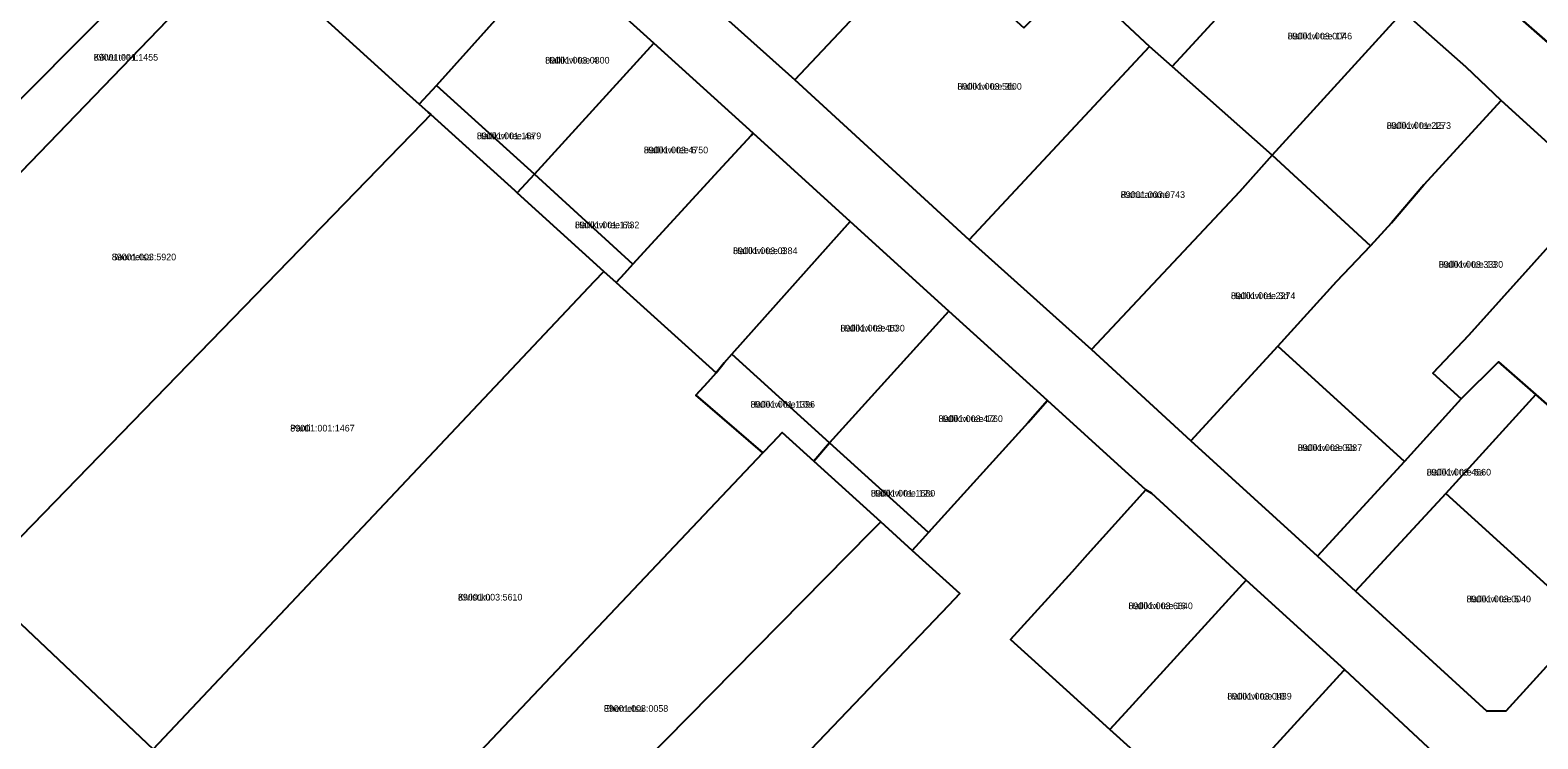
# Model space of a CAD drawing. Extents: x 526849 to 562296, y 6591741 to 6618546.
# Drawn here: x 550234.2 to 550573.7, y 6599050.2 to 6599209.9 of the extents above; entities that cross this region are included whole.
import ezdxf

# ---------------------------------------------------------------- set-up
doc = ezdxf.new("R2010")
doc.units = 0
for name, color, linetype in [('L_AADRESS', 7, 'Continuous'), ('PIIR', 7, 'Continuous'), ('TUNNUS', 7, 'Continuous')]:
    doc.layers.add(name, color=color, linetype=linetype)

msp = doc.modelspace()

# ---------------------------------------------------------------- linework, layer by layer
at = {"layer": 'PIIR'}
for points in [[(550270.33, 6599233.06), (550298.78, 6599260.56), (550325.49, 6599286.38), (550324.26, 6599273.48), (550315.22, 6599264.42), (550285.96, 6599233.86), (550281.52, 6599229.23), (550180.69, 6599124.74), (550171.48, 6599133.5)], [(550666.56, 6599242.67), (550663.17, 6599239.38), (550649.05, 6599226.15), (550606.23, 6599180.62), (550568.13, 6599214.03), (550629.58, 6599280.38)], [(550234.92, 6599268.25), (550252.74, 6599250.54), (550270.33, 6599233.06), (550171.48, 6599133.5), (550136.52, 6599166.45)], [(550425.09, 6599262.33), (550447.25, 6599242.39), (550436.13, 6599230.29), (550406.41, 6599198.7), (550385.14, 6599217.81), (550405.23, 6599240.22)], [(550469.44, 6599222.01), (550471.9, 6599224.74), (550498.78, 6599254.37), (550521.16, 6599234.18), (550494.13, 6599204.68), (550491.41, 6599201.71), (550486.27, 6599206.21)], [(550318.92, 6599195.8), (550299.6, 6599213.3), (550303.46, 6599217.58), (550329.91, 6599246.82), (550352.39, 6599227.08), (550340.92, 6599214.41), (550325.66, 6599197.45), (550321.81, 6599193.18)], [(550543.39, 6599214.09), (550513.92, 6599181.69), (550491.41, 6599201.71), (550494.13, 6599204.68), (550521.16, 6599234.18)], [(550457.94, 6599210.41), (550469.44, 6599222.01), (550486.27, 6599206.21), (550445.63, 6599162.62), (550406.41, 6599198.7), (550436.13, 6599230.29)], [(550180.69, 6599124.74), (550281.52, 6599229.23), (550299.6, 6599213.3), (550318.92, 6599195.8), (550321.81, 6599193.18), (550323.79, 6599191.39), (550324.38, 6599190.85), (550322.52, 6599188.93), (550222.08, 6599085.5)], [(550374.67, 6599206.97), (550347.76, 6599177.45), (550325.66, 6599197.45), (550340.92, 6599214.41), (550352.39, 6599227.08)], [(550513.92, 6599181.69), (550543.39, 6599214.09), (550557.54, 6599201.65), (550565.46, 6599194.05), (550548.07, 6599175.04), (550540.8, 6599166.48), (550536.04, 6599161.3)], [(550369.94, 6599157.17), (550347.76, 6599177.45), (550374.67, 6599206.97), (550396.98, 6599186.64), (550396.58, 6599186.18), (550389.23, 6599178.16)], [(550486.27, 6599206.21), (550491.41, 6599201.71), (550513.92, 6599181.69), (550506.65, 6599173.56), (550473.2, 6599137.92), (550445.63, 6599162.62)], [(550324.38, 6599190.85), (550323.79, 6599191.39), (550321.81, 6599193.18), (550325.66, 6599197.45), (550347.76, 6599177.45), (550343.88, 6599173.2), (550343.29, 6599173.74)], [(550587.67, 6599173.92), (550558.23, 6599141.18), (550550.11, 6599132.57), (550556.45, 6599126.81), (550543.75, 6599112.69), (550515.18, 6599138.68), (550528.42, 6599153.26), (550536.04, 6599161.3), (550540.8, 6599166.48), (550548.07, 6599175.04), (550565.46, 6599194.05)], [(550324.38, 6599190.85), (550343.29, 6599173.74), (550343.88, 6599173.2), (550363.4, 6599155.5), (550361.22, 6599153.24), (550261.84, 6599047.88), (550222.08, 6599085.5), (550322.52, 6599188.93)], [(550390.49, 6599134.91), (550388.66, 6599132.66), (550366.13, 6599153.06), (550368, 6599155.06), (550369.94, 6599157.17), (550389.23, 6599178.16), (550396.58, 6599186.18), (550396.98, 6599186.64), (550418.82, 6599166.77), (550392.24, 6599136.88)], [(550506.65, 6599173.56), (550513.92, 6599181.69), (550536.04, 6599161.3), (550528.42, 6599153.26), (550515.18, 6599138.68), (550495.62, 6599117.34), (550473.2, 6599137.92)], [(550347.76, 6599177.45), (550369.94, 6599157.17), (550368, 6599155.06), (550366.13, 6599153.06), (550363.4, 6599155.5), (550343.88, 6599173.2)], [(550573.29, 6599127.75), (550564.86, 6599135.15), (550556.45, 6599126.81), (550550.11, 6599132.57), (550558.23, 6599141.18), (550587.67, 6599173.92), (550609.92, 6599153.53), (550580.7, 6599121.23)], [(550441.07, 6599146.53), (550414.2, 6599116.91), (550392.24, 6599136.88), (550418.82, 6599166.77)], [(550261.84, 6599047.88), (550361.22, 6599153.24), (550363.4, 6599155.5), (550366.13, 6599153.06), (550388.66, 6599132.66), (550386.77, 6599130.56), (550384.08, 6599127.63), (550399.19, 6599114.63), (550301.04, 6599010.88)], [(550441.07, 6599146.53), (550463.3, 6599126.4), (550458.92, 6599121.45), (550436.51, 6599096.7), (550414.2, 6599116.91)], [(550543.75, 6599112.69), (550524.14, 6599091.39), (550495.62, 6599117.34), (550515.18, 6599138.68)], [(550392.24, 6599136.88), (550414.2, 6599116.91), (550410.64, 6599112.75), (550403.51, 6599119.2), (550401.37, 6599116.93), (550399.19, 6599114.63), (550384.08, 6599127.63), (550386.77, 6599130.56), (550388.66, 6599132.66), (550390.49, 6599134.91)], [(550532.65, 6599083.45), (550524.14, 6599091.39), (550543.75, 6599112.69), (550556.45, 6599126.81), (550564.86, 6599135.15), (550573.29, 6599127.75), (550553, 6599105.5)], [(550378.67, 6598937.45), (550339.7, 6598974.27), (550441.09, 6599080.32), (550443.58, 6599082.92), (550432.83, 6599092.65), (550435.14, 6599095.19), (550436.51, 6599096.7), (550458.92, 6599121.45), (550463.3, 6599126.4), (550480.8, 6599110.51), (550483.73, 6599107.85), (550485.45, 6599106.29), (550472.3, 6599091.74), (550468.86, 6599087.79), (550457.3, 6599075.11), (550454.99, 6599072.58), (550467.62, 6599061.15), (550477.37, 6599052.32), (550482.69, 6599047.5), (550480.44, 6599045.15), (550399.91, 6598961.11)], [(550580.7, 6599121.23), (550605.11, 6599098.78), (550584.88, 6599076.56), (550553, 6599105.5), (550573.29, 6599127.75)], [(550301.04, 6599010.88), (550399.19, 6599114.63), (550401.37, 6599116.93), (550403.51, 6599119.2), (550410.64, 6599112.75), (550425.73, 6599099.08), (550423.52, 6599096.84), (550320.88, 6598992.62)], [(550410.64, 6599112.75), (550414.2, 6599116.91), (550436.51, 6599096.7), (550435.14, 6599095.19), (550432.83, 6599092.65), (550425.73, 6599099.08)], [(550477.37, 6599052.32), (550467.62, 6599061.15), (550454.99, 6599072.58), (550457.3, 6599075.11), (550468.86, 6599087.79), (550472.3, 6599091.74), (550485.45, 6599106.29), (550486.7, 6599105.54), (550508.06, 6599085.95), (550480.87, 6599056.15)], [(550553, 6599105.5), (550584.88, 6599076.56), (550566.59, 6599056.47), (550562.29, 6599056.43), (550532.65, 6599083.45)], [(550334.07, 6598968.39), (550315.17, 6598986.82), (550320.88, 6598992.62), (550423.52, 6599096.84), (550425.73, 6599099.08), (550432.83, 6599092.65), (550443.58, 6599082.92), (550441.09, 6599080.32), (550339.7, 6598974.27)], [(550508.06, 6599085.95), (550530.25, 6599065.77), (550529.99, 6599065.52), (550503.05, 6599035.96), (550499.61, 6599032.18), (550485.87, 6599044.63), (550482.69, 6599047.5), (550477.37, 6599052.32), (550480.87, 6599056.15)], [(550503.05, 6599035.96), (550529.99, 6599065.52), (550530.25, 6599065.77), (550552.25, 6599045.21), (550525.17, 6599015.76)]]:
    msp.add_lwpolyline(points, close=True, dxfattribs=at)
for points in [[(550552.25, 6599045.21), (550530.25, 6599065.77), (550508.06, 6599085.95), (550486.7, 6599105.54), (550485.45, 6599106.29), (550483.73, 6599107.85), (550480.8, 6599110.51), (550463.3, 6599126.4), (550441.07, 6599146.53), (550418.82, 6599166.77), (550396.98, 6599186.64), (550374.67, 6599206.97), (550352.39, 6599227.08)], [(550385.14, 6599217.81), (550406.41, 6599198.7), (550445.63, 6599162.62), (550473.2, 6599137.92), (550495.62, 6599117.34), (550524.14, 6599091.39), (550532.65, 6599083.45), (550562.29, 6599056.43), (550566.59, 6599056.47), (550584.88, 6599076.56)], [(550587.67, 6599173.92), (550565.46, 6599194.05), (550557.54, 6599201.65), (550543.39, 6599214.09)], [(550568.13, 6599214.03), (550606.23, 6599180.65)], [(550222.08, 6599085.5), (550261.84, 6599047.88), (550301.04, 6599010.88), (550320.88, 6598992.62), (550315.17, 6598986.82), (550334.07, 6598968.39), (550339.7, 6598974.27), (550378.67, 6598937.45), (550422.57, 6598907.1), (550437.29, 6598925.18), (550490.12, 6598900.74), (550530.77, 6598867.62), (550581.73, 6598830.41), (550627.82, 6598891.68), (550724.52, 6598798.74)]]:
    msp.add_lwpolyline(points, dxfattribs=at)

# ---------------------------------------------------------------- texts
at = {"layer": 'L_AADRESS'}
for s, p in [('Hallikivi tee 17', (550517.4, 6599207.8)), ('Kõivu tee L1', (550248.48, 6599203.03)), ('Hallikivi tee 4', (550350.16, 6599202.36)), ('Hallikivi tee 3b', (550443.01, 6599196.46)), ('Hallikivi tee 15', (550539.69, 6599187.65)), ('Hallikivi tee 4a', (550334.77, 6599185.32)), ('Hallikivi tee 6', (550372.37, 6599182.13)), ('Rahutamme', (550479.78, 6599172.08)), ('Hallikivi tee 6a', (550356.87, 6599165.25)), ('Soometsa', (550252.54, 6599158.03)), ('Hallikivi tee 8', (550392.48, 6599159.42)), ('Hallikivi tee 13', (550551.43, 6599156.34)), ('Hallikivi tee 3d', (550504.62, 6599149.28)), ('Hallikivi tee 10', (550416.66, 6599141.98)), ('Hallikivi tee 10a', (550396.43, 6599124.82)), ('Hallikivi tee 12', (550438.75, 6599121.57)), ('Pärtli', (550292.74, 6599119.45)), ('Hallikivi tee 5b', (550519.66, 6599115.04)), ('Hallikivi tee 5a', (550548.71, 6599109.53)), ('Hallikivi tee 12a', (550423.51, 6599104.78)), ('Kivistiku', (550330.52, 6599081.36)), ('Hallikivi tee 16', (550481.53, 6599079.41)), ('Hallikivi tee 5', (550557.7, 6599080.96)), ('Hallikivi tee 18', (550503.81, 6599059.04)), ('Ehemetsa', (550363.38, 6599056.28))]:
    msp.add_text(s, height=1.5, dxfattribs=at).set_placement(p)
at = {"layer": 'TUNNUS'}
for s, p in [('89001:003:0046', (550517.4, 6599207.8)), ('89001:001:1455', (550248.48, 6599203.03)), ('89001:003:0800', (550350.16, 6599202.36)), ('89001:003:5600', (550443.01, 6599196.46)), ('89001:001:2273', (550539.69, 6599187.65)), ('89001:001:1679', (550334.77, 6599185.32)), ('89001:003:4750', (550372.37, 6599182.13)), ('89001:003:0743', (550479.78, 6599172.08)), ('89001:001:1732', (550356.87, 6599165.25)), ('89001:003:5920', (550252.54, 6599158.03)), ('89001:003:0384', (550392.48, 6599159.42)), ('89001:003:3330', (550551.43, 6599156.34)), ('89001:001:2274', (550504.62, 6599149.28)), ('89001:003:4530', (550416.66, 6599141.98)), ('89001:001:1396', (550396.43, 6599124.82)), ('89001:003:4760', (550438.75, 6599121.57)), ('89001:001:1467', (550292.74, 6599119.45)), ('89001:003:0087', (550519.66, 6599115.04)), ('89001:003:4660', (550548.71, 6599109.53)), ('89001:001:1680', (550423.51, 6599104.78)), ('89001:003:5610', (550330.52, 6599081.36)), ('89001:003:6640', (550481.53, 6599079.41)), ('89001:003:0040', (550557.7, 6599080.96)), ('89001:003:0439', (550503.81, 6599059.04)), ('89001:003:0058', (550363.38, 6599056.28))]:
    msp.add_text(s, height=1.5, dxfattribs=at).set_placement(p)

doc.saveas('drawing.dxf')
